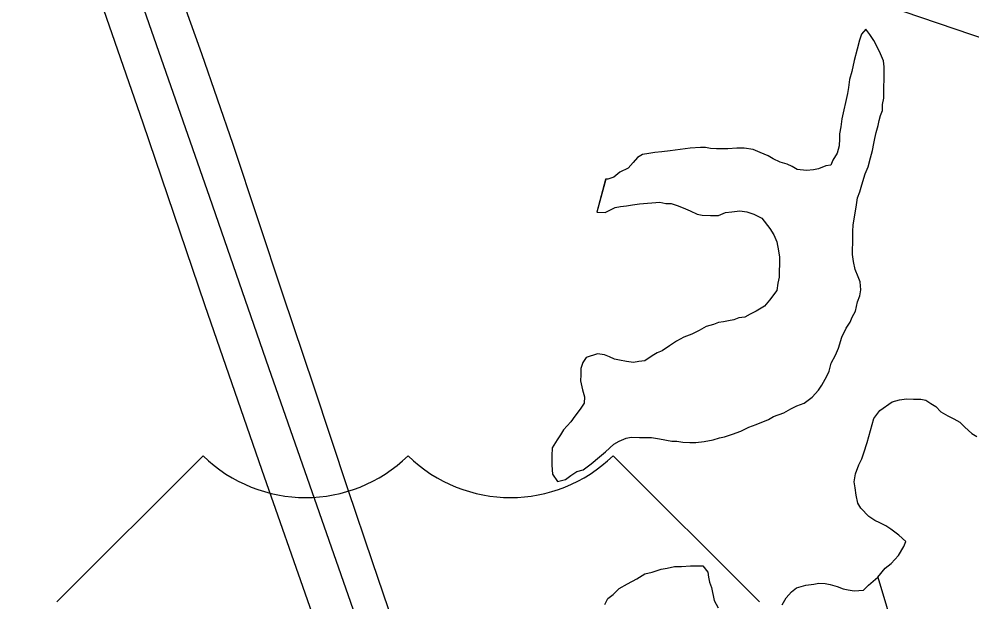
# Model space of a CAD drawing. Extents: x -17 to 88, y -5 to 22.
# Drawn here: x 5.9706 to 6.3281, y 16.751 to 16.97 of the extents above; entities that cross this region are included whole.
import ezdxf

# ---------------------------------------------------------------- set-up
doc = ezdxf.new("R2010")
doc.units = 0
for name, color, linetype in [('GM_X_County_Road', 7, 'Continuous'), ('GM_X_Minor_Lake', 7, 'Continuous'), ('GM_X_Minor_River', 7, 'Continuous'), ('GM_X_US_Route', 7, 'Continuous'), ('GM_X_US_Shield', 7, 'Continuous'), ('TX_P_10', 7, 'Continuous')]:
    doc.layers.add(name, color=color, linetype=linetype)

msp = doc.modelspace()

# ---------------------------------------------------------------- linework, layer by layer
at = {"layer": 'GM_X_County_Road'}
msp.add_lwpolyline([(6.1172, 16.72484), (6.10314, 16.766), (6.09401, 16.7931), (6.0812, 16.83206), (6.06968, 16.86622), (6.05086, 16.92282), (6.03913, 16.9569), (6.01547, 17.02302), (6.00479, 17.05219), (5.99644, 17.07495), (5.98221, 17.11475), (5.97069, 17.14636)], dxfattribs=at)
at = {"layer": 'GM_X_Minor_Lake'}
for points in [[(6.28804, 16.91184), (6.28923, 16.91448), (6.29006, 16.91788), (6.29087, 16.92053), (6.2913, 16.92318), (6.29171, 16.92507), (6.29214, 16.92734), (6.29294, 16.92998), (6.29336, 16.93187), (6.29378, 16.93376), (6.29457, 16.93565), (6.29461, 16.93792), (6.29504, 16.9402), (6.29509, 16.94285), (6.29512, 16.94475), (6.29516, 16.94703), (6.2952, 16.94893), (6.29525, 16.95196), (6.29492, 16.95425), (6.29383, 16.95693), (6.29236, 16.95999), (6.29126, 16.96191), (6.28978, 16.96422), (6.2883, 16.96614), (6.28674, 16.96427), (6.28594, 16.96201), (6.28511, 16.95861), (6.28389, 16.95445), (6.28306, 16.95029), (6.28224, 16.94727), (6.28181, 16.94424), (6.28138, 16.94197), (6.27931, 16.93251), (6.27887, 16.92949), (6.27844, 16.92683), (6.2784, 16.92494), (6.27835, 16.92228), (6.27754, 16.91964), (6.27597, 16.91701), (6.27518, 16.91512), (6.27327, 16.91478), (6.27059, 16.91369), (6.26868, 16.91334), (6.26601, 16.91301), (6.2626, 16.91346), (6.26072, 16.91463), (6.25884, 16.91543), (6.25619, 16.91624), (6.25355, 16.91742), (6.25167, 16.9186), (6.24865, 16.91979), (6.24602, 16.92098), (6.2426, 16.92142), (6.23994, 16.92147), (6.23651, 16.92116), (6.23233, 16.92124), (6.23005, 16.92128), (6.22816, 16.92169), (6.22626, 16.92173), (6.22245, 16.92142), (6.21483, 16.92042), (6.21178, 16.9201), (6.20911, 16.91977), (6.20683, 16.91943), (6.20454, 16.91909), (6.20262, 16.91799), (6.20106, 16.91612), (6.19912, 16.91388), (6.19605, 16.91242), (6.19374, 16.91056), (6.19144, 16.90984), (6.19068, 16.90986)], [(6.28804, 16.91184), (6.28923, 16.91448), (6.29006, 16.91788), (6.29087, 16.92053), (6.2913, 16.92318), (6.29171, 16.92507), (6.29214, 16.92734), (6.29294, 16.92998), (6.29336, 16.93187), (6.29378, 16.93376), (6.29457, 16.93565), (6.29461, 16.93792), (6.29504, 16.9402), (6.29509, 16.94285), (6.29512, 16.94475), (6.29516, 16.94703), (6.2952, 16.94893), (6.29525, 16.95196), (6.29492, 16.95425), (6.29383, 16.95693), (6.29236, 16.95999), (6.29126, 16.96191), (6.28978, 16.96422), (6.2883, 16.96614), (6.28674, 16.96427), (6.28594, 16.96201), (6.28511, 16.95861), (6.28389, 16.95445), (6.28306, 16.95029), (6.28224, 16.94727), (6.28181, 16.94424), (6.28138, 16.94197), (6.27931, 16.93251), (6.27887, 16.92949), (6.27844, 16.92683), (6.2784, 16.92494), (6.27835, 16.92228), (6.27754, 16.91964), (6.27597, 16.91701), (6.27518, 16.91512), (6.27327, 16.91478), (6.27059, 16.91369), (6.26868, 16.91334), (6.26601, 16.91301), (6.2626, 16.91346), (6.26072, 16.91463), (6.25884, 16.91543), (6.25619, 16.91624), (6.25355, 16.91742), (6.25167, 16.9186), (6.24865, 16.91979), (6.24602, 16.92098), (6.2426, 16.92142), (6.23994, 16.92147), (6.23651, 16.92116), (6.23233, 16.92124), (6.23005, 16.92128), (6.22816, 16.92169), (6.22626, 16.92173), (6.22245, 16.92142), (6.21483, 16.92042), (6.21178, 16.9201), (6.20911, 16.91977), (6.20683, 16.91943), (6.20454, 16.91909), (6.20262, 16.91799), (6.20106, 16.91612), (6.19912, 16.91388), (6.19605, 16.91242), (6.19374, 16.91056), (6.19144, 16.90984), (6.19073, 16.90986)], [(6.22574, 16.853), (6.22305, 16.85154), (6.21999, 16.85045), (6.2173, 16.84899), (6.2146, 16.84714), (6.21191, 16.84529), (6.20999, 16.84456), (6.20807, 16.84346), (6.20538, 16.84161), (6.20309, 16.84127), (6.20118, 16.84093), (6.19853, 16.84136), (6.19587, 16.84179), (6.19398, 16.8422), (6.1921, 16.843), (6.19021, 16.84379), (6.18756, 16.84422), (6.18335, 16.84278), (6.18217, 16.8409), (6.18137, 16.83864), (6.18133, 16.83636), (6.18128, 16.83409), (6.18198, 16.83066), (6.18269, 16.82798), (6.18265, 16.8257), (6.18109, 16.82345), (6.17914, 16.82083), (6.17757, 16.81858), (6.17486, 16.8156), (6.17368, 16.81372), (6.17251, 16.81184), (6.17055, 16.80884), (6.17049, 16.80581), (6.17043, 16.80239), (6.17074, 16.79896), (6.1726, 16.79627), (6.17565, 16.79698), (6.17758, 16.79846), (6.17989, 16.79993), (6.18218, 16.80065), (6.18526, 16.80287), (6.18835, 16.80547), (6.19067, 16.80733), (6.19377, 16.81031), (6.19569, 16.81141), (6.19837, 16.8125), (6.20028, 16.81285), (6.20332, 16.81279), (6.20522, 16.81275), (6.20788, 16.8127), (6.21091, 16.81227), (6.21546, 16.81142), (6.21736, 16.81139), (6.21963, 16.81097), (6.22229, 16.81092), (6.22457, 16.81088), (6.22762, 16.8112), (6.23105, 16.81189), (6.23335, 16.81261), (6.23526, 16.81295), (6.23832, 16.81404), (6.24138, 16.81512), (6.24445, 16.81658), (6.24713, 16.81767), (6.25173, 16.81948), (6.25365, 16.82059), (6.25748, 16.82203), (6.26016, 16.8235), (6.26247, 16.8246), (6.26515, 16.82569), (6.26823, 16.82791), (6.27056, 16.83052), (6.27174, 16.8324), (6.2737, 16.83578), (6.27449, 16.83767), (6.27531, 16.84069), (6.27689, 16.8437), (6.27808, 16.84634), (6.2793, 16.85049), (6.28088, 16.85388), (6.28244, 16.85613), (6.28324, 16.85801), (6.28442, 16.86027), (6.28524, 16.86367), (6.28605, 16.86593), (6.28647, 16.8682), (6.28615, 16.87125), (6.28542, 16.87316), (6.28433, 16.87584), (6.28363, 16.87889), (6.2833, 16.88156), (6.28333, 16.88345), (6.28338, 16.88573), (6.28342, 16.88801), (6.28346, 16.89028), (6.2835, 16.89256), (6.28478, 16.90013), (6.28521, 16.90278), (6.28602, 16.90505), (6.28683, 16.90769), (6.28804, 16.91184)], [(6.19073, 16.90986), (6.18741, 16.89739)], [(6.19068, 16.90967), (6.18741, 16.89739)], [(6.18741, 16.89739), (6.19045, 16.89733), (6.19428, 16.89916), (6.19619, 16.8995), (6.19848, 16.89984), (6.20077, 16.90018), (6.20343, 16.90051), (6.21105, 16.90113), (6.21332, 16.9007), (6.21522, 16.90067), (6.21749, 16.89987), (6.21975, 16.89906), (6.22239, 16.89788), (6.22503, 16.89669), (6.22692, 16.89627), (6.22996, 16.89622), (6.23301, 16.89616), (6.23569, 16.89725), (6.23797, 16.89759), (6.24102, 16.89791), (6.24367, 16.89748), (6.24632, 16.89667), (6.24933, 16.8951), (6.2523, 16.89124), (6.25378, 16.88894), (6.25487, 16.88626), (6.25557, 16.88283), (6.25591, 16.88055), (6.25586, 16.87789), (6.25581, 16.87523), (6.25576, 16.87295), (6.25534, 16.87068), (6.25491, 16.86803), (6.25218, 16.86429), (6.25024, 16.86204), (6.24716, 16.8602), (6.24486, 16.8591), (6.24294, 16.858), (6.24065, 16.85766), (6.23874, 16.85694), (6.23683, 16.85659), (6.23492, 16.85625), (6.23302, 16.85591), (6.2311, 16.85518), (6.22843, 16.85447), (6.22574, 16.853)]]:
    msp.add_lwpolyline(points, dxfattribs=at)
at = {"layer": 'GM_X_Minor_River'}
for points in [[(6.25689, 16.74989), (6.25846, 16.75252), (6.2604, 16.75477), (6.26233, 16.75625), (6.26577, 16.75733), (6.26882, 16.75765), (6.27073, 16.75799), (6.27301, 16.75795), (6.2749, 16.75753), (6.27755, 16.75673), (6.27982, 16.75592), (6.28171, 16.75551), (6.28398, 16.75509), (6.28741, 16.7554), (6.28934, 16.75727), (6.29282, 16.76024), (6.29555, 16.76361), (6.29786, 16.76546), (6.30058, 16.76845), (6.30254, 16.77183), (6.30334, 16.77372), (6.30072, 16.77604), (6.29772, 16.77838), (6.29584, 16.77955), (6.29358, 16.78073), (6.2917, 16.78152), (6.28945, 16.78309), (6.28646, 16.78618), (6.28536, 16.7881), (6.28465, 16.79115), (6.28432, 16.79381), (6.28399, 16.7961), (6.28442, 16.79913), (6.28563, 16.80252), (6.28681, 16.80478), (6.28761, 16.80704), (6.28882, 16.81082), (6.29005, 16.81535), (6.29127, 16.81989), (6.29361, 16.82288), (6.29823, 16.82621), (6.30091, 16.82692), (6.30357, 16.82725), (6.30624, 16.8272), (6.3089, 16.82716), (6.31079, 16.82674), (6.31267, 16.82557), (6.31455, 16.82439), (6.31641, 16.82246), (6.31904, 16.82089), (6.3213, 16.81971), (6.32356, 16.81853), (6.32543, 16.81659), (6.32804, 16.81427), (6.32992, 16.81309)], [(6.19036, 16.74999), (6.19154, 16.75225), (6.19347, 16.75373), (6.1958, 16.75597), (6.19887, 16.75781), (6.20233, 16.75964), (6.2054, 16.76149), (6.20808, 16.7622), (6.21152, 16.76327), (6.21381, 16.76361), (6.21648, 16.76432), (6.21914, 16.76427), (6.22257, 16.76459), (6.22523, 16.76453), (6.22713, 16.7645), (6.22899, 16.76219), (6.22933, 16.76028), (6.22968, 16.75838), (6.2304, 16.75646), (6.23145, 16.75151), (6.23292, 16.74882)], [(6.29282, 16.76024), (6.29926, 16.73848)]]:
    msp.add_lwpolyline(points, dxfattribs=at)
at = {"layer": 'GM_X_US_Route'}
for points in [[(6.28849, 16.14716), (6.2759, 16.18326), (6.2552, 16.24186), (6.23219, 16.30886), (6.20907, 16.37519), (6.17035, 16.48675), (6.15313, 16.53603), (6.12014, 16.6318), (6.10575, 16.67352), (6.09478, 16.70523), (6.07961, 16.74931), (6.06182, 16.80037), (6.04032, 16.86263), (6.01711, 16.93088), (6.00028, 16.97966), (5.98094, 17.03414), (5.9405, 17.14616)], [(6.30374, 16.14734), (6.27266, 16.23624), (6.23121, 16.35608), (6.19851, 16.4513), (6.18016, 16.50415), (6.1576, 16.56934), (6.12718, 16.6568), (6.11314, 16.69799), (6.09871, 16.74035), (6.06431, 16.83892), (6.04212, 16.90293), (5.99938, 17.0256), (5.98153, 17.07598), (5.97831, 17.08489)]]:
    msp.add_lwpolyline(points, dxfattribs=at)
at = {"layer": 'GM_X_US_Shield'}
for p, q in [((6.03963, 16.8059), (5.9847, 16.75097)), ((6.24837, 16.75097), (6.19344, 16.8059))]:
    msp.add_line(p, q, dxfattribs=at)
for centre in [(6.07808, 16.84513), (6.15499, 16.84513)]:
    msp.add_arc(centre, 0.05493, 225.573, 314.427, dxfattribs=at)
at = {"layer": 'TX_P_10'}
msp.add_lwpolyline([(5.97365, 17.08476), (9.824, 16.35201), (9.824, 15.77473)], close=True, dxfattribs=at)

doc.saveas('drawing.dxf')
